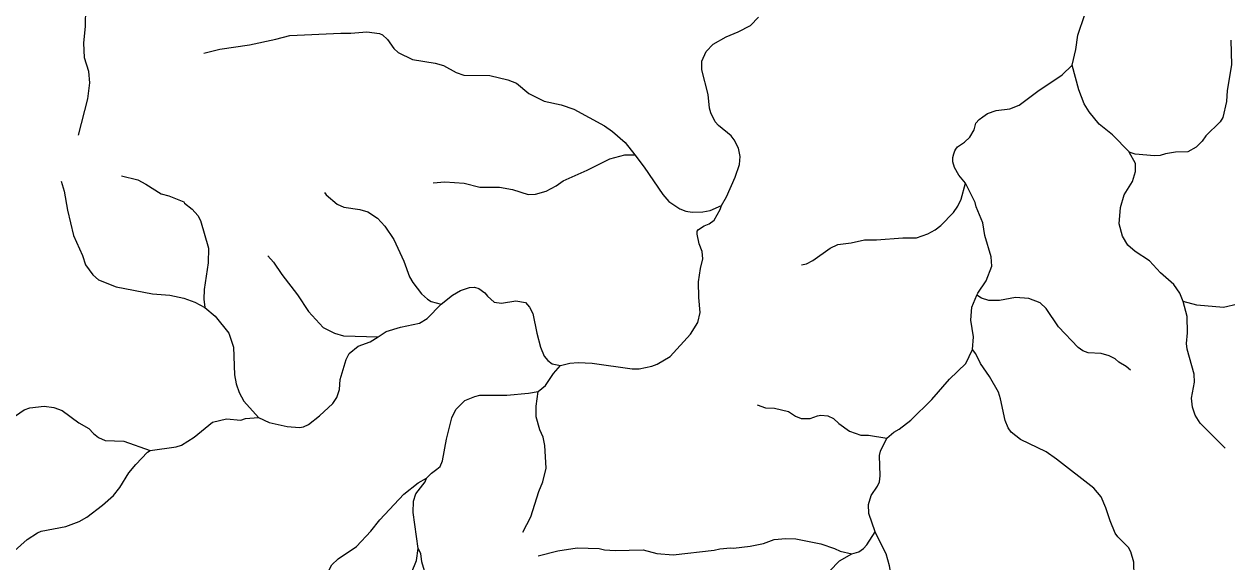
# Model space of a CAD drawing. Extents: x 500 to 555.2, y 9115.7 to 9171.
# Drawn here: x 534.85 to 543.48, y 9152.3 to 9156.16 of the extents above; entities that cross this region are included whole.
import ezdxf

# ---------------------------------------------------------------- set-up
doc = ezdxf.new("R2010")
doc.units = 0
doc.header["$LTSCALE"] = 0.064
doc.layers.add('7', color=7, linetype='Continuous', lineweight=25)

msp = doc.modelspace()

# ---------------------------------------------------------------- linework, layer by layer
at = {"layer": '7'}
for points in [[(535.2396, 9155.3658), (535.3051, 9155.6265), (535.32, 9155.7412), (535.3117, 9155.8232), (535.2808, 9155.9211), (535.2758, 9156.0279), (535.2888, 9156.1447), (535.2906, 9156.2805), (535.2977, 9156.3304), (535.3201, 9156.4098), (535.3923, 9156.5997), (535.4366, 9156.8271), (535.4724, 9156.9124), (535.484, 9156.9579), (535.589, 9157.1388), (535.6482, 9157.2962), (535.6731, 9157.3359), (535.7346, 9157.4046)], [(542.3744, 9155.8681), (542.3995, 9155.9808), (542.4137, 9156.0836), (542.4647, 9156.2319), (542.5078, 9156.4104), (542.5209, 9156.5312), (542.5158, 9156.5981), (542.4946, 9156.6914), (542.4565, 9156.7713)], [(539.7703, 9155.5602), (539.7589, 9155.6586), (539.7145, 9155.8357), (539.715, 9155.8979), (539.7452, 9155.9656), (539.7965, 9156.0199), (539.8883, 9156.0709), (539.9762, 9156.1068), (540.0648, 9156.1526), (540.1209, 9156.2122)], [(536.1395, 9155.9551), (536.2522, 9155.9821), (536.4653, 9156.0149), (536.6563, 9156.0545), (536.7553, 9156.0807), (537.1222, 9156.0987), (537.1929, 9156.0972), (537.3098, 9156.1085), (537.4009, 9156.0956), (537.4205, 9156.0865), (537.4568, 9156.0533), (537.5021, 9155.9884), (537.5339, 9155.9582), (537.636, 9155.9083), (537.7985, 9155.8822), (537.8602, 9155.866), (537.9508, 9155.816), (538.006, 9155.796), (538.1931, 9155.7932), (538.3213, 9155.7626), (538.3825, 9155.7394), (538.4727, 9155.6658), (538.5833, 9155.6098), (538.7049, 9155.5826), (538.7958, 9155.5525), (539.0143, 9155.4336), (539.0718, 9155.3928), (539.1632, 9155.3131), (539.2325, 9155.223)], [(543.5137, 9156.0468), (543.5182, 9155.8697), (543.4856, 9155.6867), (543.4803, 9155.6075), (543.4547, 9155.4931), (543.4365, 9155.4612), (543.3338, 9155.3616), (543.3073, 9155.3219), (543.2645, 9155.2792), (543.2035, 9155.2462), (543.1163, 9155.2441), (543.0443, 9155.231), (543.0055, 9155.2182), (542.9638, 9155.2164), (542.8267, 9155.2288), (542.7826, 9155.2442)], [(541.6079, 9155.0199), (541.5594, 9155.0776), (541.5273, 9155.1337), (541.5169, 9155.173), (541.5171, 9155.2043), (541.5227, 9155.2309), (541.5305, 9155.253), (541.5371, 9155.2656), (541.5488, 9155.2822), (541.6007, 9155.3148), (541.6396, 9155.352), (541.6691, 9155.4044), (541.6818, 9155.4508), (541.7044, 9155.4773), (541.731, 9155.4971), (541.7661, 9155.5203), (541.8265, 9155.5425), (541.9255, 9155.5543), (541.9917, 9155.5808), (542.1262, 9155.6825), (542.3022, 9155.7983), (542.3744, 9155.8681)], [(542.7826, 9155.2442), (542.7814, 9155.2464), (542.6619, 9155.3688), (542.5669, 9155.4444), (542.4947, 9155.5322), (542.4603, 9155.5904), (542.4209, 9155.6921), (542.3744, 9155.8681)], [(539.8553, 9154.8594), (539.8923, 9154.9214), (539.9533, 9155.064), (539.9849, 9155.1541), (539.9899, 9155.2115), (539.9768, 9155.2721), (539.9468, 9155.3317), (539.9248, 9155.3617), (539.8342, 9155.4345), (539.8106, 9155.4612), (539.779, 9155.5266), (539.7703, 9155.5602)], [(537.7856, 9155.023), (537.8684, 9155.0294), (538.008, 9155.0212), (538.1213, 9154.992), (538.2605, 9154.9916), (538.3541, 9154.9741), (538.4669, 9154.9399), (538.519, 9154.9406), (538.5957, 9154.9638), (538.669, 9155.0012), (538.7194, 9155.0385), (538.8909, 9155.1147), (539.0544, 9155.1951), (539.1612, 9155.2239), (539.2325, 9155.223)], [(539.2325, 9155.223), (539.2994, 9155.1359), (539.4344, 9154.9386), (539.4771, 9154.8895), (539.5557, 9154.8364), (539.5993, 9154.8203), (539.6452, 9154.8116), (539.7203, 9154.8144), (539.7748, 9154.8248), (539.8553, 9154.8594)], [(543.1713, 9154.172), (543.1453, 9154.2298), (543.1032, 9154.2928), (543.0086, 9154.3777), (542.9294, 9154.4619), (542.8245, 9154.5307), (542.7724, 9154.5761), (542.7342, 9154.639), (542.7096, 9154.7282), (542.7196, 9154.8471), (542.7457, 9154.9375), (542.8059, 9155.0321), (542.8276, 9155.1049), (542.8274, 9155.1621), (542.7826, 9155.2442)], [(535.548, 9155.0739), (535.6638, 9155.0437), (535.7219, 9155.0144), (535.8326, 9154.9444), (535.8871, 9154.9288), (535.9937, 9154.8866), (535.9999, 9154.8763), (536.0549, 9154.8341), (536.0959, 9154.7882), (536.1156, 9154.7531), (536.173, 9154.5531), (536.1697, 9154.4475), (536.1403, 9154.2564), (536.1386, 9154.1883), (536.1461, 9154.1273)], [(535.1132, 9155.0343), (535.1363, 9154.9637), (535.1607, 9154.8272), (535.202, 9154.6456), (535.2677, 9154.5021), (535.2895, 9154.4343), (535.3418, 9154.3613), (535.3818, 9154.3258), (535.5101, 9154.2768), (535.7692, 9154.2253), (535.8952, 9154.2158), (535.9948, 9154.1941), (536.0741, 9154.1659), (536.1461, 9154.1273)], [(540.4289, 9154.4336), (540.4656, 9154.4407), (540.512, 9154.4644), (540.6363, 9154.5536), (540.6911, 9154.5814), (540.7865, 9154.593), (540.8818, 9154.6126), (540.9681, 9154.6127), (541.1578, 9154.6274), (541.2556, 9154.6275), (541.337, 9154.6579), (541.3896, 9154.6858), (541.4297, 9154.7157), (541.5214, 9154.809), (541.5534, 9154.8566), (541.576, 9154.9047), (541.6079, 9155.0199)], [(541.6899, 9154.2171), (541.6958, 9154.2312), (541.7562, 9154.3203), (541.7973, 9154.4258), (541.7926, 9154.4913), (541.7468, 9154.6456), (541.7315, 9154.7355), (541.6848, 9154.8517), (541.6775, 9154.8823), (541.6079, 9155.0199)], [(537.0049, 9154.9542), (537.0171, 9154.9363), (537.0956, 9154.87), (537.1438, 9154.8493), (537.2578, 9154.8307), (537.3169, 9154.8141), (537.3855, 9154.7697), (537.4392, 9154.711), (537.5032, 9154.616), (537.575, 9154.4605), (537.6149, 9154.3472), (537.6381, 9154.307), (537.7025, 9154.2267), (537.7456, 9154.1873), (537.7707, 9154.1721), (537.8434, 9154.1512)], [(538.7004, 9153.7103), (538.7653, 9153.7287), (538.826, 9153.7333), (538.9277, 9153.7285), (539.2131, 9153.6875), (539.2642, 9153.688), (539.3553, 9153.7068), (539.3943, 9153.721), (539.4874, 9153.7757), (539.6329, 9153.9372), (539.6854, 9154.021), (539.7029, 9154.0918), (539.693, 9154.2), (539.6902, 9154.3124), (539.7043, 9154.4078), (539.7225, 9154.4765), (539.7175, 9154.529), (539.6962, 9154.5839), (539.6803, 9154.6538), (539.6802, 9154.6749), (539.6904, 9154.6885), (539.7302, 9154.7139), (539.7675, 9154.7296), (539.8016, 9154.756), (539.8466, 9154.8325), (539.8553, 9154.8594)], [(536.5972, 9154.4987), (536.639, 9154.4531), (536.6992, 9154.364), (536.8107, 9154.2178), (536.8895, 9154.0997), (536.996, 9153.9832), (537.0772, 9153.9429), (537.1421, 9153.9252), (537.3902, 9153.9182)], [(537.8434, 9154.1512), (537.9233, 9154.2157), (537.9823, 9154.2502), (538.0451, 9154.2709), (538.0818, 9154.2746), (538.1129, 9154.2636), (538.1561, 9154.2336), (538.1742, 9154.2092), (538.2224, 9154.1665), (538.2749, 9154.1601), (538.3792, 9154.1762), (538.4492, 9154.1636), (538.4779, 9154.1298), (538.5015, 9154.0851), (538.5285, 9153.9435), (538.5568, 9153.8436), (538.5814, 9153.7789), (538.6073, 9153.7467), (538.6395, 9153.7225), (538.7004, 9153.7103)], [(541.6578, 9153.8264), (541.6646, 9153.9179), (541.6468, 9154.0377), (541.6532, 9154.1304), (541.6899, 9154.2171)], [(542.7911, 9153.6782), (542.7618, 9153.7038), (542.708, 9153.7353), (542.6828, 9153.7585), (542.639, 9153.781), (542.5805, 9153.7976), (542.4882, 9153.8029), (542.45, 9153.8175), (542.4174, 9153.8406), (542.2741, 9153.9884), (542.1873, 9154.1211), (542.1439, 9154.1617), (542.0627, 9154.1927), (541.9675, 9154.1994), (541.8527, 9154.178), (541.7753, 9154.178), (541.7212, 9154.1942), (541.6899, 9154.2171)], [(536.1461, 9154.1273), (536.2205, 9154.0664), (536.3169, 9153.944), (536.3518, 9153.8435), (536.3587, 9153.6455), (536.3706, 9153.5799), (536.3926, 9153.5177), (536.4261, 9153.4541), (536.5316, 9153.3384)], [(537.3902, 9153.9182), (537.4485, 9153.9557), (537.5498, 9153.9871), (537.6876, 9154.0144), (537.7432, 9154.0489), (537.8434, 9154.1512)], [(544.0671, 9153.6244), (544.0271, 9153.6392), (543.9678, 9153.6764), (543.9042, 9153.7265), (543.8718, 9153.7635), (543.8181, 9153.8489), (543.7574, 9154.0064), (543.7094, 9154.0834), (543.6653, 9154.1258), (543.6267, 9154.1481), (543.5626, 9154.1518), (543.4587, 9154.1273), (543.2678, 9154.1435), (543.1713, 9154.172)], [(543.4721, 9153.1186), (543.2925, 9153.2972), (543.2563, 9153.355), (543.2367, 9153.4132), (543.2312, 9153.4756), (543.2524, 9153.5924), (543.2494, 9153.6494), (543.1984, 9153.828), (543.1935, 9153.8686), (543.2015, 9153.9461), (543.1987, 9154.0627), (543.1713, 9154.172)], [(536.5316, 9153.3384), (536.6071, 9153.3013), (536.7363, 9153.2726), (536.8242, 9153.2661), (536.8531, 9153.2709), (536.8899, 9153.2875), (536.968, 9153.3492), (537.0658, 9153.4389), (537.0941, 9153.4818), (537.1126, 9153.5393), (537.1169, 9153.6099), (537.16, 9153.755), (537.1821, 9153.7974), (537.2475, 9153.8499), (537.3333, 9153.8816), (537.3902, 9153.9182)], [(541.0428, 9153.1902), (541.0922, 9153.2325), (541.1322, 9153.2549), (541.2147, 9153.3197), (541.365, 9153.4682), (541.492, 9153.6132), (541.61, 9153.7265), (541.6578, 9153.8264)], [(542.9138, 9152.0187), (542.8768, 9152.0998), (542.8196, 9152.1981), (542.8158, 9152.2988), (542.7945, 9152.3725), (542.7779, 9152.4053), (542.7002, 9152.4815), (542.6817, 9152.5084), (542.6461, 9152.595), (542.616, 9152.6903), (542.5816, 9152.769), (542.5297, 9152.8305), (542.2605, 9153.0392), (542.1858, 9153.0907), (542.002, 9153.1811), (541.935, 9153.2337), (541.9138, 9153.2649), (541.8916, 9153.3153), (541.8598, 9153.471), (541.845, 9153.5202), (541.7795, 9153.6317), (541.7151, 9153.7251), (541.6811, 9153.7942), (541.6578, 9153.8264)], [(538.5393, 9153.5237), (538.591, 9153.5668), (538.6495, 9153.6542), (538.7004, 9153.7103)], [(537.7376, 9152.9031), (537.7734, 9152.9379), (537.8126, 9152.9663), (537.8346, 9152.986), (537.8511, 9153.0256), (537.8804, 9153.1817), (537.9199, 9153.3365), (537.9487, 9153.3944), (538.0114, 9153.4607), (538.0833, 9153.4889), (538.12, 9153.4972), (538.3136, 9153.4973), (538.4703, 9153.512), (538.5393, 9153.5237)], [(538.4278, 9152.515), (538.486, 9152.6241), (538.543, 9152.8075), (538.5731, 9152.8752), (538.5959, 9152.9744), (538.5873, 9153.1377), (538.574, 9153.1979), (538.5513, 9153.2485), (538.5244, 9153.3438), (538.5253, 9153.4185), (538.5393, 9153.5237)], [(534.609, 9153.2867), (534.6885, 9153.2891), (534.7243, 9153.3079), (534.8477, 9153.3923), (534.8897, 9153.4072), (534.991, 9153.4184), (535.0625, 9153.4086), (535.121, 9153.3876), (535.2403, 9153.3006), (535.3137, 9153.2587), (535.3459, 9153.2223), (535.3818, 9153.1947), (535.4304, 9153.172), (535.5651, 9153.1674), (535.7538, 9153.1001)], [(540.1111, 9153.4283), (540.1725, 9153.4073), (540.2356, 9153.4054), (540.3353, 9153.3804), (540.3858, 9153.3478), (540.4264, 9153.3318), (540.4919, 9153.3317), (540.5439, 9153.3511), (540.5695, 9153.3545), (540.619, 9153.3496), (540.6585, 9153.3306), (540.6974, 9153.2948), (540.7736, 9153.2402), (540.856, 9153.2119), (540.9099, 9153.2101), (541.0428, 9153.1902)], [(535.7538, 9153.1001), (535.9402, 9153.1263), (535.9772, 9153.1395), (536.0691, 9153.1968), (536.1997, 9153.3046), (536.3021, 9153.3282), (536.4036, 9153.3186), (536.438, 9153.33), (536.5316, 9153.3384)], [(540.9891, 9153.0649), (540.9961, 9153.0952), (541.0426, 9153.19), (541.0428, 9153.1902)], [(534.7088, 9152.3184), (534.8696, 9152.4626), (534.9432, 9152.5107), (534.9701, 9152.5211), (535.1467, 9152.5563), (535.2429, 9152.5903), (535.2987, 9152.6231), (535.4118, 9152.7076), (535.4901, 9152.7789), (535.5353, 9152.8352), (535.599, 9152.9396), (535.6493, 9153.0014), (535.7332, 9153.09), (535.7538, 9153.1001)], [(540.9597, 9152.5161), (540.9134, 9152.6483), (540.9118, 9152.7132), (540.93, 9152.7787), (540.9756, 9152.845), (540.9903, 9152.8757), (540.9953, 9152.9192), (540.9891, 9153.0649)], [(536.8687, 9151.8985), (536.9035, 9151.9524), (536.9505, 9151.9948), (536.9947, 9152.071), (537.0167, 9152.2028), (537.0572, 9152.2802), (537.1041, 9152.3224), (537.2347, 9152.4119), (537.3382, 9152.5218), (537.4017, 9152.6037), (537.575, 9152.7884), (537.6776, 9152.8682), (537.7376, 9152.9031)], [(537.6764, 9152.398), (537.6411, 9152.6569), (537.6445, 9152.7369), (537.6611, 9152.7893), (537.7272, 9152.8754), (537.7376, 9152.9031)], [(538.5387, 9152.3447), (538.6811, 9152.3802), (538.8188, 9152.4015), (538.9762, 9152.3966), (539.0157, 9152.3886), (539.093, 9152.3836), (539.2918, 9152.3866), (539.3902, 9152.3623), (539.509, 9152.3508), (539.8016, 9152.385), (539.8429, 9152.395), (539.9204, 9152.4031), (539.9413, 9152.4001), (540.0601, 9152.4149), (540.156, 9152.434), (540.2334, 9152.4607), (540.318, 9152.4689), (540.3902, 9152.4655), (540.5679, 9152.431), (540.6657, 9152.3982), (540.7074, 9152.377), (540.7921, 9152.3601)], [(540.7921, 9152.3601), (540.8423, 9152.3737), (540.8752, 9152.3963), (540.8996, 9152.4243), (540.9597, 9152.5161)], [(541.1109, 9151.9486), (541.1052, 9152.0338), (541.0612, 9152.273), (541.0376, 9152.358), (540.9599, 9152.5156), (540.9597, 9152.5161)], [(537.3545, 9150.7074), (537.3378, 9150.7418), (537.2785, 9150.8504), (537.2688, 9150.8828), (537.2588, 9150.9811), (537.1982, 9151.1583), (537.1883, 9151.2725), (537.1754, 9151.3082), (537.1621, 9151.395), (537.1638, 9151.4579), (537.1762, 9151.5081), (537.2149, 9151.57), (537.289, 9151.638), (537.3621, 9151.6897), (537.3881, 9151.7155), (537.4259, 9151.7827), (537.4377, 9151.8242), (537.4735, 9151.8991), (537.5329, 9151.9761), (537.5572, 9152.0205), (537.5886, 9152.1227), (537.6652, 9152.3116), (537.6764, 9152.398)], [(538.473, 9151.9077), (538.4349, 9151.9208), (538.3371, 9151.9258), (538.1408, 9151.9146), (538.0893, 9151.9213), (538.0255, 9151.9405), (537.9294, 9152.0047), (537.8767, 9152.0181), (537.8419, 9152.0349), (537.7945, 9152.0795), (537.7544, 9152.152), (537.7307, 9152.2134), (537.7033, 9152.3021), (537.696, 9152.3616), (537.6764, 9152.398)], [(540.6313, 9152.2343), (540.702, 9152.3083), (540.7921, 9152.3601)]]:
    msp.add_lwpolyline(points, dxfattribs=at)

doc.saveas('drawing.dxf')
